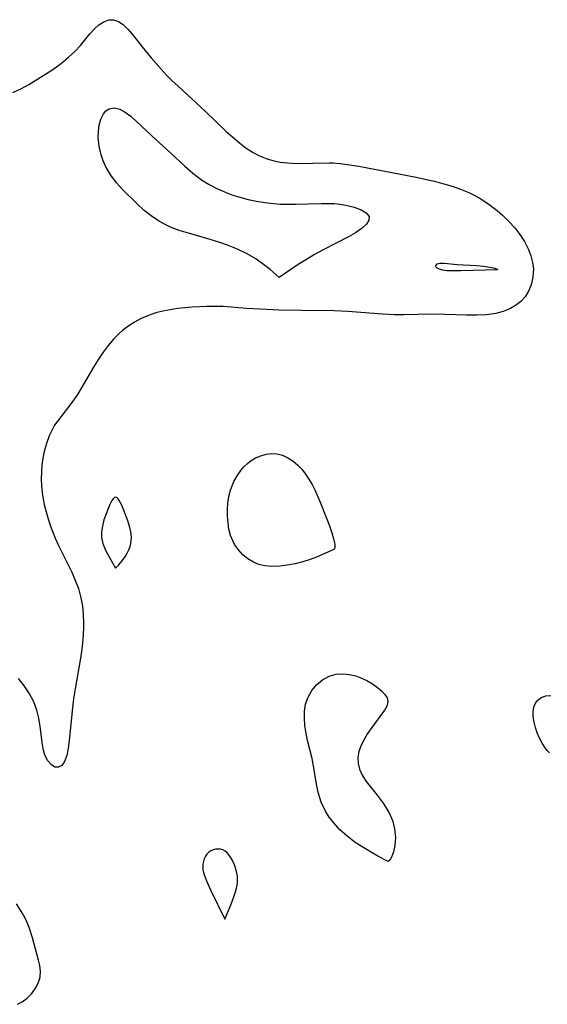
# Model space of a CAD drawing. Header units: metres. Extents: x 1073367 to 1082519, y 1569854 to 1574957.
# Tile 302 of 656: x 1075751 to 1075848, y 1572819 to 1572999. Entities that reach past the tile are written whole.
import ezdxf

# ---------------------------------------------------------------- set-up
doc = ezdxf.new("R2010")
doc.units = ezdxf.units.M
doc.layers.add('CGG_CurvaNivelLidar_v1', color=253, linetype='Continuous', lineweight=30)

msp = doc.modelspace()

# ---------------------------------------------------------------- linework, layer by layer
at = {"layer": 'CGG_CurvaNivelLidar_v1'}
for p, q in [((1075766.3218, 1572998.7542, 67.5), (1075767.2194, 1572999.0819, 67.5)), ((1075767.2194, 1572999.0819, 67.5), (1075768.1091, 1572999.1215, 67.5)), ((1075768.1091, 1572999.1215, 67.5), (1075769.0037, 1572998.8152, 67.5)), ((1075769.0037, 1572998.8152, 67.5), (1075769.875, 1572998.214, 67.5)), ((1075763.7651, 1572996.5078, 67.5), (1075764.5918, 1572997.4425, 67.5)), ((1075764.5918, 1572997.4425, 67.5), (1075765.4384, 1572998.1935, 67.5)), ((1075765.4384, 1572998.1935, 67.5), (1075766.3218, 1572998.7542, 67.5)), ((1075769.875, 1572998.214, 67.5), (1075770.7313, 1572997.3901, 67.5)), ((1075770.7313, 1572997.3901, 67.5), (1075771.5809, 1572996.403, 67.5)), ((1075762.0575, 1572994.4066, 67.5), (1075763.7651, 1572996.5078, 67.5)), ((1075771.5809, 1572996.403, 67.5), (1075773.3387, 1572994.1254, 67.5)), ((1075761.007, 1572993.2979, 67.5), (1075762.0575, 1572994.4066, 67.5)), ((1075773.3387, 1572994.1254, 67.5), (1075774.9849, 1572992.1208, 67.5)), ((1075758.9845, 1572991.5027, 67.5), (1075759.8457, 1572992.2244, 67.5)), ((1075759.8457, 1572992.2244, 67.5), (1075761.007, 1572993.2979, 67.5)), ((1075774.9849, 1572992.1208, 67.5), (1075776.8349, 1572990.0386, 67.5)), ((1075754.0377, 1572988.1257, 67.5), (1075756.7731, 1572989.8731, 67.5)), ((1075756.7731, 1572989.8731, 67.5), (1075758.0855, 1572990.8053, 67.5)), ((1075758.0855, 1572990.8053, 67.5), (1075758.9845, 1572991.5027, 67.5)), ((1075776.8349, 1572990.0386, 67.5), (1075777.8387, 1572988.9765, 67.5)), ((1075752.5897, 1572987.2632, 67.5), (1075754.0377, 1572988.1257, 67.5)), ((1075777.8387, 1572988.9765, 67.5), (1075778.8766, 1572987.9383, 67.5)), ((1075749.6372, 1572985.7612, 67.5), (1075751.1264, 1572986.4616, 67.5)), ((1075751.1264, 1572986.4616, 67.5), (1075752.5897, 1572987.2632, 67.5)), ((1075778.8766, 1572987.9383, 67.5), (1075779.8911, 1572986.9823, 67.5)), ((1075779.8911, 1572986.9823, 67.5), (1075784.9594, 1572982.3047, 67.5)), ((1075766.7281, 1572982.3795, 67), (1075767.3089, 1572982.7509, 67)), ((1075767.3089, 1572982.7509, 67), (1075768.2519, 1572982.9479, 67)), ((1075768.2519, 1572982.9479, 67), (1075769.2573, 1572982.7237, 67)), ((1075769.2573, 1572982.7237, 67), (1075770.2514, 1572982.1865, 67)), ((1075765.4768, 1572979.7648, 67), (1075765.7726, 1572980.901, 67)), ((1075765.7726, 1572980.901, 67), (1075766.241, 1572981.8386, 67)), ((1075766.241, 1572981.8386, 67), (1075766.7281, 1572982.3795, 67)), ((1075770.2514, 1572982.1865, 67), (1075771.3506, 1572981.3405, 67)), ((1075771.3506, 1572981.3405, 67), (1075775.1488, 1572977.8247, 67)), ((1075784.9594, 1572982.3047, 67.5), (1075788.7132, 1572978.6778, 67.5)), ((1075765.3401, 1572978.6519, 67), (1075765.4768, 1572979.7648, 67)), ((1075765.319, 1572977.4646, 67), (1075765.3401, 1572978.6519, 67)), ((1075765.4693, 1572975.9064, 67), (1075765.319, 1572977.4646, 67)), ((1075775.1488, 1572977.8247, 67), (1075777.9499, 1572975.2861, 67)), ((1075788.7132, 1572978.6778, 67.5), (1075789.9659, 1572977.5638, 67.5)), ((1075789.9659, 1572977.5638, 67.5), (1075791.2404, 1572976.5118, 67.5)), ((1075765.8287, 1572974.3275, 67), (1075765.4693, 1572975.9064, 67)), ((1075791.2404, 1572976.5118, 67.5), (1075792.4576, 1572975.5849, 67.5)), ((1075792.4576, 1572975.5849, 67.5), (1075793.7179, 1572974.7603, 67.5)), ((1075766.2167, 1572973.2266, 67), (1075765.8287, 1572974.3275, 67)), ((1075777.9499, 1572975.2861, 67), (1075781.1873, 1572972.2454, 67)), ((1075793.7179, 1572974.7603, 67.5), (1075794.8819, 1572974.1544, 67.5)), ((1075794.8819, 1572974.1544, 67.5), (1075796.0965, 1572973.6613, 67.5)), ((1075796.0965, 1572973.6613, 67.5), (1075797.3521, 1572973.2798, 67.5)), ((1075766.7093, 1572972.1496, 67), (1075766.2167, 1572973.2266, 67)), ((1075767.5961, 1572970.6398, 67), (1075766.7093, 1572972.1496, 67)), ((1075781.1873, 1572972.2454, 67), (1075782.663, 1572970.9491, 67)), ((1075797.3521, 1572973.2798, 67.5), (1075798.663, 1572973.009, 67.5)), ((1075798.663, 1572973.009, 67.5), (1075800.0408, 1572972.8502, 67.5)), ((1075800.0408, 1572972.8502, 67.5), (1075801.753, 1572972.7797, 67.5)), ((1075801.753, 1572972.7797, 67.5), (1075807.7122, 1572972.8749, 67.5)), ((1075807.7122, 1572972.8749, 67.5), (1075808.4106, 1572972.8504, 67.5)), ((1075808.4106, 1572972.8504, 67.5), (1075809.6533, 1572972.7453, 67.5)), ((1075809.6533, 1572972.7453, 67.5), (1075811.3571, 1572972.5225, 67.5)), ((1075811.3571, 1572972.5225, 67.5), (1075813.0892, 1572972.2391, 67.5)), ((1075813.0892, 1572972.2391, 67.5), (1075823.6252, 1572970.2175, 67.5)), ((1075768.6541, 1572969.2213, 67), (1075767.5961, 1572970.6398, 67)), ((1075782.663, 1572970.9491, 67), (1075784.2141, 1572969.7684, 67)), ((1075823.6252, 1572970.2175, 67.5), (1075825.2169, 1572969.8953, 67.5)), ((1075769.8146, 1572967.9391, 67), (1075768.6541, 1572969.2213, 67)), ((1075784.2141, 1572969.7684, 67), (1075785.6591, 1572968.8711, 67)), ((1075785.6591, 1572968.8711, 67), (1075787.1776, 1572968.0925, 67)), ((1075825.2169, 1572969.8953, 67.5), (1075826.9576, 1572969.4965, 67.5)), ((1075826.9576, 1572969.4965, 67.5), (1075828.6808, 1572969.045, 67.5)), ((1075828.6808, 1572969.045, 67.5), (1075830.2382, 1572968.5784, 67.5)), ((1075830.2382, 1572968.5784, 67.5), (1075831.7643, 1572968.0453, 67.5)), ((1075772.3761, 1572965.3988, 67), (1075769.8146, 1572967.9391, 67)), ((1075787.1776, 1572968.0925, 67), (1075788.7544, 1572967.4187, 67)), ((1075788.7544, 1572967.4187, 67), (1075790.0024, 1572966.9657, 67)), ((1075790.0024, 1572966.9657, 67), (1075791.2737, 1572966.5678, 67)), ((1075791.2737, 1572966.5678, 67), (1075792.7916, 1572966.1691, 67)), ((1075831.7643, 1572968.0453, 67.5), (1075833.2468, 1572967.4242, 67.5)), ((1075833.2468, 1572967.4242, 67.5), (1075834.3688, 1572966.864, 67.5)), ((1075834.3688, 1572966.864, 67.5), (1075835.4575, 1572966.245, 67.5)), ((1075773.7586, 1572964.1394, 67), (1075772.3761, 1572965.3988, 67)), ((1075792.7916, 1572966.1691, 67), (1075794.3298, 1572965.841, 67)), ((1075794.3298, 1572965.841, 67), (1075795.8827, 1572965.5826, 67)), ((1075795.8827, 1572965.5826, 67), (1075797.4452, 1572965.397, 67)), ((1075797.4452, 1572965.397, 67), (1075798.7152, 1572965.3052, 67)), ((1075798.7152, 1572965.3052, 67), (1075799.8887, 1572965.2707, 67)), ((1075799.8887, 1572965.2707, 67), (1075801.4872, 1572965.2833, 67)), ((1075801.4872, 1572965.2833, 67), (1075806.2004, 1572965.4412, 67)), ((1075806.2004, 1572965.4412, 67), (1075807.4171, 1572965.4393, 67)), ((1075807.4171, 1572965.4393, 67), (1075808.6007, 1572965.3866, 67)), ((1075808.6007, 1572965.3866, 67), (1075809.6849, 1572965.2761, 67)), ((1075809.6849, 1572965.2761, 67), (1075810.7195, 1572965.1096, 67)), ((1075810.7195, 1572965.1096, 67), (1075812.2222, 1572964.7459, 67)), ((1075812.2222, 1572964.7459, 67), (1075813.4998, 1572964.2744, 67)), ((1075835.4575, 1572966.245, 67.5), (1075836.992, 1572965.2478, 67.5)), ((1075836.992, 1572965.2478, 67.5), (1075838.4417, 1572964.1451, 67.5)), ((1075775.0238, 1572963.1376, 67), (1075773.7586, 1572964.1394, 67)), ((1075776.3625, 1572962.2342, 67), (1075775.0238, 1572963.1376, 67)), ((1075813.4998, 1572964.2744, 67), (1075814.4576, 1572963.7047, 67)), ((1075814.4576, 1572963.7047, 67), (1075814.9643, 1572963.0378, 67)), ((1075814.9643, 1572963.0378, 67), (1075814.9347, 1572962.3598, 67)), ((1075838.4417, 1572964.1451, 67.5), (1075839.4625, 1572963.2499, 67.5)), ((1075839.4625, 1572963.2499, 67.5), (1075840.6089, 1572962.1322, 67.5)), ((1075777.4332, 1572961.6229, 67), (1075776.3625, 1572962.2342, 67)), ((1075778.5444, 1572961.0882, 67), (1075777.4332, 1572961.6229, 67)), ((1075780.1622, 1572960.4723, 67), (1075778.5444, 1572961.0882, 67)), ((1075814.5051, 1572961.6342, 67), (1075813.7233, 1572960.876, 67)), ((1075814.9347, 1572962.3598, 67), (1075814.5051, 1572961.6342, 67)), ((1075840.6089, 1572962.1322, 67.5), (1075841.6777, 1572960.9609, 67.5)), ((1075841.6777, 1572960.9609, 67.5), (1075842.6465, 1572959.7368, 67.5)), ((1075781.8335, 1572959.9698, 67), (1075780.1622, 1572960.4723, 67)), ((1075785.852, 1572958.8453, 67), (1075781.8335, 1572959.9698, 67)), ((1075811.2105, 1572959.299, 67), (1075806.5637, 1572956.9141, 67)), ((1075812.4946, 1572960.0293, 67), (1075811.2105, 1572959.299, 67)), ((1075813.7233, 1572960.876, 67), (1075812.4946, 1572960.0293, 67)), ((1075842.6465, 1572959.7368, 67.5), (1075843.4851, 1572958.4572, 67.5)), ((1075787.4303, 1572958.353, 67), (1075785.852, 1572958.8453, 67)), ((1075789.0156, 1572957.7964, 67), (1075787.4303, 1572958.353, 67)), ((1075790.8701, 1572957.0349, 67), (1075789.0156, 1572957.7964, 67)), ((1075843.4851, 1572958.4572, 67.5), (1075844.2121, 1572957.011, 67.5)), ((1075792.6112, 1572956.1836, 67), (1075790.8701, 1572957.0349, 67)), ((1075794.1797, 1572955.265, 67), (1075792.6112, 1572956.1836, 67)), ((1075804.9738, 1572956.0512, 67), (1075803.4725, 1572955.1691, 67)), ((1075806.5637, 1572956.9141, 67), (1075804.9738, 1572956.0512, 67)), ((1075844.2121, 1572957.011, 67.5), (1075844.6552, 1572955.8225, 67.5)), ((1075844.6552, 1572955.8225, 67.5), (1075844.9596, 1572954.6241, 67.5)), ((1075795.6333, 1572954.2427, 67), (1075794.1797, 1572955.265, 67)), ((1075796.8162, 1572953.2921, 67), (1075795.6333, 1572954.2427, 67)), ((1075801.9737, 1572954.2013, 67), (1075798.5, 1572951.8337, 67)), ((1075803.4725, 1572955.1691, 67), (1075801.9737, 1572954.2013, 67)), ((1075827.2362, 1572953.9661, 67), (1075827.3114, 1572954.1642, 67)), ((1075827.2731, 1572953.7637, 67), (1075827.2362, 1572953.9661, 67)), ((1075827.4408, 1572953.576, 67), (1075827.2731, 1572953.7637, 67)), ((1075827.3114, 1572954.1642, 67), (1075827.4863, 1572954.327, 67)), ((1075827.4863, 1572954.327, 67), (1075827.7332, 1572954.4246, 67)), ((1075827.7332, 1572954.4246, 67), (1075828.0422, 1572954.4731, 67)), ((1075828.0422, 1572954.4731, 67), (1075828.7734, 1572954.4575, 67)), ((1075828.7734, 1572954.4575, 67), (1075831.1064, 1572954.2564, 67)), ((1075831.1064, 1572954.2564, 67), (1075834.7031, 1572954.023, 67)), ((1075834.7031, 1572954.023, 67), (1075835.9375, 1572953.9021, 67)), ((1075835.9375, 1572953.9021, 67), (1075837.1293, 1572953.737, 67)), ((1075837.1293, 1572953.737, 67), (1075838.0564, 1572953.5383, 67)), ((1075844.9596, 1572954.6241, 67.5), (1075845.1024, 1572953.4284, 67.5)), ((1075798.5, 1572951.8337, 67), (1075796.8162, 1572953.2921, 67)), ((1075827.7148, 1572953.417, 67), (1075827.4408, 1572953.576, 67)), ((1075828.0667, 1572953.2887, 67), (1075827.7148, 1572953.417, 67)), ((1075828.419, 1572953.2039, 67), (1075828.0667, 1572953.2887, 67)), ((1075829.3155, 1572953.089, 67), (1075828.419, 1572953.2039, 67)), ((1075830.279, 1572953.0498, 67), (1075829.3155, 1572953.089, 67)), ((1075831.7792, 1572953.0598, 67), (1075830.279, 1572953.0498, 67)), ((1075838.5, 1572953.2632, 67), (1075831.7792, 1572953.0598, 67)), ((1075838.0564, 1572953.5383, 67), (1075838.4816, 1572953.3597, 67)), ((1075838.4816, 1572953.3597, 67), (1075838.525, 1572953.303, 67)), ((1075838.525, 1572953.303, 67), (1075838.5, 1572953.2632, 67)), ((1075845.0254, 1572951.9352, 67.5), (1075844.696, 1572950.5013, 67.5)), ((1075845.1024, 1572953.4284, 67.5), (1075845.0254, 1572951.9352, 67.5)), ((1075844.696, 1572950.5013, 67.5), (1075844.2366, 1572949.3512, 67.5)), ((1075843.5962, 1572948.3102, 67.5), (1075842.7969, 1572947.4479, 67.5)), ((1075844.2366, 1572949.3512, 67.5), (1075843.5962, 1572948.3102, 67.5)), ((1075785.1309, 1572946.5473, 67.5), (1075782.5106, 1572946.4258, 67.5)), ((1075786.679, 1572946.5532, 67.5), (1075785.1309, 1572946.5473, 67.5)), ((1075788.222, 1572946.5003, 67.5), (1075786.679, 1572946.5532, 67.5)), ((1075792.5297, 1572946.1688, 67.5), (1075788.222, 1572946.5003, 67.5)), ((1075841.8415, 1572946.7135, 67.5), (1075840.7627, 1572946.1019, 67.5)), ((1075842.7969, 1572947.4479, 67.5), (1075841.8415, 1572946.7135, 67.5)), ((1075774.4983, 1572944.8894, 67.5), (1075773.1955, 1572944.3154, 67.5)), ((1075775.8464, 1572945.355, 67.5), (1075774.4983, 1572944.8894, 67.5)), ((1075777.1489, 1572945.6891, 67.5), (1075775.8464, 1572945.355, 67.5)), ((1075778.4803, 1572945.9469, 67.5), (1075777.1489, 1572945.6891, 67.5)), ((1075779.8359, 1572946.1523, 67.5), (1075778.4803, 1572945.9469, 67.5)), ((1075781.2073, 1572946.313, 67.5), (1075779.8359, 1572946.1523, 67.5)), ((1075782.5106, 1572946.4258, 67.5), (1075781.2073, 1572946.313, 67.5)), ((1075798.4829, 1572945.8388, 67.5), (1075792.5297, 1572946.1688, 67.5)), ((1075802.5575, 1572945.7732, 67.5), (1075798.4829, 1572945.8388, 67.5)), ((1075808.5835, 1572945.7371, 67.5), (1075802.5575, 1572945.7732, 67.5)), ((1075811.1097, 1572945.607, 67.5), (1075808.5835, 1572945.7371, 67.5)), ((1075817.4091, 1572945.1031, 67.5), (1075811.1097, 1572945.607, 67.5)), ((1075819.6238, 1572945.0117, 67.5), (1075817.4091, 1572945.1031, 67.5)), ((1075821.3288, 1572945.0077, 67.5), (1075819.6238, 1572945.0117, 67.5)), ((1075826.4537, 1572945.109, 67.5), (1075821.3288, 1572945.0077, 67.5)), ((1075828.8441, 1572945.0888, 67.5), (1075826.4537, 1572945.109, 67.5)), ((1075832.85, 1572944.9568, 67.5), (1075828.8441, 1572945.0888, 67.5)), ((1075834.7086, 1572944.9296, 67.5), (1075832.85, 1572944.9568, 67.5)), ((1075836.5123, 1572945.0014, 67.5), (1075834.7086, 1572944.9296, 67.5)), ((1075838.2369, 1572945.2401, 67.5), (1075836.5123, 1572945.0014, 67.5)), ((1075839.5866, 1572945.6142, 67.5), (1075838.2369, 1572945.2401, 67.5)), ((1075840.7627, 1572946.1019, 67.5), (1075839.5866, 1572945.6142, 67.5)), ((1075770.7494, 1572942.8683, 67.5), (1075769.7792, 1572942.1263, 67.5)), ((1075771.9432, 1572943.6408, 67.5), (1075770.7494, 1572942.8683, 67.5)), ((1075773.1955, 1572944.3154, 67.5), (1075771.9432, 1572943.6408, 67.5)), ((1075769.1706, 1572941.5972, 67.5), (1075768.1046, 1572940.5292, 67.5)), ((1075769.7792, 1572942.1263, 67.5), (1075769.1706, 1572941.5972, 67.5)), ((1075767.1173, 1572939.3737, 67.5), (1075766.197, 1572938.1512, 67.5)), ((1075768.1046, 1572940.5292, 67.5), (1075767.1173, 1572939.3737, 67.5)), ((1075766.197, 1572938.1512, 67.5), (1075765.336, 1572936.8776, 67.5)), ((1075765.336, 1572936.8776, 67.5), (1075764.4206, 1572935.3876, 67.5)), ((1075764.4206, 1572935.3876, 67.5), (1075762.1376, 1572931.416, 67.5)), ((1075761.387, 1572930.234, 67.5), (1075760.4386, 1572928.913, 67.5)), ((1075762.1376, 1572931.416, 67.5), (1075761.387, 1572930.234, 67.5)), ((1075760.4386, 1572928.913, 67.5), (1075757.8681, 1572925.5814, 67.5)), ((1075757.8681, 1572925.5814, 67.5), (1075757.3123, 1572924.7569, 67.5)), ((1075756.775, 1572923.8212, 67.5), (1075756.3122, 1572922.8422, 67.5)), ((1075757.3123, 1572924.7569, 67.5), (1075756.775, 1572923.8212, 67.5)), ((1075755.7937, 1572921.4151, 67.5), (1075755.3976, 1572919.9304, 67.5)), ((1075756.3122, 1572922.8422, 67.5), (1075755.7937, 1572921.4151, 67.5)), ((1075755.3976, 1572919.9304, 67.5), (1075755.1573, 1572918.727, 67.5)), ((1075795.1154, 1572919.1614, 67.5), (1075796.0977, 1572919.4249, 67.5)), ((1075796.0977, 1572919.4249, 67.5), (1075797.0952, 1572919.5479, 67.5)), ((1075797.0952, 1572919.5479, 67.5), (1075798.0877, 1572919.5027, 67.5)), ((1075798.0877, 1572919.5027, 67.5), (1075799.1127, 1572919.2445, 67.5)), ((1075755.1573, 1572918.727, 67.5), (1075754.985, 1572917.5027, 67.5)), ((1075792.023, 1572917.1292, 67.5), (1075792.6564, 1572917.7601, 67.5)), ((1075792.6564, 1572917.7601, 67.5), (1075793.3443, 1572918.3004, 67.5)), ((1075793.3443, 1572918.3004, 67.5), (1075794.1693, 1572918.7733, 67.5)), ((1075794.1693, 1572918.7733, 67.5), (1075795.1154, 1572919.1614, 67.5)), ((1075799.1127, 1572919.2445, 67.5), (1075800.1007, 1572918.7985, 67.5)), ((1075800.1007, 1572918.7985, 67.5), (1075801.0401, 1572918.1965, 67.5)), ((1075801.0401, 1572918.1965, 67.5), (1075801.9152, 1572917.4571, 67.5)), ((1075754.8855, 1572916.2122, 67.5), (1075754.8659, 1572914.9092, 67.5)), ((1075754.985, 1572917.5027, 67.5), (1075754.8855, 1572916.2122, 67.5)), ((1075790.7713, 1572915.4768, 67.5), (1075791.4376, 1572916.4282, 67.5)), ((1075791.4376, 1572916.4282, 67.5), (1075792.023, 1572917.1292, 67.5)), ((1075801.9152, 1572917.4571, 67.5), (1075802.6465, 1572916.6717, 67.5)), ((1075802.6465, 1572916.6717, 67.5), (1075803.3184, 1572915.8021, 67.5)), ((1075803.3184, 1572915.8021, 67.5), (1075803.9393, 1572914.8672, 67.5)), ((1075754.8659, 1572914.9092, 67.5), (1075754.925, 1572913.5996, 67.5)), ((1075789.7206, 1572913.3699, 67.5), (1075790.1909, 1572914.4552, 67.5)), ((1075790.1909, 1572914.4552, 67.5), (1075790.7713, 1572915.4768, 67.5)), ((1075803.9393, 1572914.8672, 67.5), (1075804.5155, 1572913.8784, 67.5)), ((1075754.925, 1572913.5996, 67.5), (1075755.114, 1572911.9206, 67.5)), ((1075789.2723, 1572911.6976, 67.5), (1075789.5524, 1572912.8611, 67.5)), ((1075789.5524, 1572912.8611, 67.5), (1075789.7206, 1572913.3699, 67.5)), ((1075804.5155, 1572913.8784, 67.5), (1075805.0106, 1572912.9017, 67.5)), ((1075805.0106, 1572912.9017, 67.5), (1075806.0154, 1572910.6351, 67.5)), ((1075755.114, 1572911.9206, 67.5), (1075755.4146, 1572910.247, 67.5)), ((1075767.8221, 1572910.9476, 68), (1075767.3793, 1572910.0817, 68)), ((1075768.0454, 1572911.2776, 68), (1075767.8221, 1572910.9476, 68)), ((1075768.2692, 1572911.5037, 68), (1075768.0454, 1572911.2776, 68)), ((1075768.4932, 1572911.5886, 68), (1075768.2692, 1572911.5037, 68)), ((1075768.7173, 1572911.5022, 68), (1075768.4932, 1572911.5886, 68)), ((1075768.9413, 1572911.2746, 68), (1075768.7173, 1572911.5022, 68)), ((1075769.1648, 1572910.9432, 68), (1075768.9413, 1572911.2746, 68)), ((1075769.6097, 1572910.0753, 68), (1075769.1648, 1572910.9432, 68)), ((1075789.0196, 1572909.2852, 67.5), (1075789.1003, 1572910.5002, 67.5)), ((1075789.1003, 1572910.5002, 67.5), (1075789.2723, 1572911.6976, 67.5)), ((1075806.0154, 1572910.6351, 67.5), (1075807.1876, 1572907.7201, 67.5)), ((1075755.4146, 1572910.247, 67.5), (1075755.7294, 1572908.9041, 67.5)), ((1075755.7294, 1572908.9041, 67.5), (1075756.1028, 1572907.5731, 67.5)), ((1075767.3793, 1572910.0817, 68), (1075766.7411, 1572908.5127, 68)), ((1075770.2615, 1572908.5052, 68), (1075769.6097, 1572910.0753, 68)), ((1075789.0218, 1572908.0672, 67.5), (1075789.0196, 1572909.2852, 67.5)), ((1075756.1028, 1572907.5731, 67.5), (1075756.5321, 1572906.2582, 67.5)), ((1075766.3611, 1572907.3892, 68), (1075766.0662, 1572906.2389, 68)), ((1075766.7411, 1572908.5127, 68), (1075766.3611, 1572907.3892, 68)), ((1075770.6682, 1572907.3825, 68), (1075770.2615, 1572908.5052, 68)), ((1075771.021, 1572906.2348, 68), (1075770.6682, 1572907.3825, 68)), ((1075789.1071, 1572906.8606, 67.5), (1075789.0218, 1572908.0672, 67.5)), ((1075789.2842, 1572905.6811, 67.5), (1075789.1071, 1572906.8606, 67.5)), ((1075807.1876, 1572907.7201, 67.5), (1075807.7052, 1572906.3173, 67.5)), ((1075756.5321, 1572906.2582, 67.5), (1075756.9519, 1572905.1289, 67.5)), ((1075756.9519, 1572905.1289, 67.5), (1075757.4163, 1572904.0186, 67.5)), ((1075765.9273, 1572905.2078, 68), (1075765.9068, 1572904.6935, 68)), ((1075766.0662, 1572906.2389, 68), (1075765.9273, 1572905.2078, 68)), ((1075771.2551, 1572905.1869, 68), (1075771.021, 1572906.2348, 68)), ((1075771.3771, 1572904.1406, 68), (1075771.2551, 1572905.1869, 68)), ((1075789.5715, 1572904.5469, 67.5), (1075789.2842, 1572905.6811, 67.5)), ((1075807.7052, 1572906.3173, 67.5), (1075808.1409, 1572905.0246, 67.5)), ((1075808.1409, 1572905.0246, 67.5), (1075808.4685, 1572903.896, 67.5)), ((1075757.4163, 1572904.0186, 67.5), (1075757.9617, 1572902.8561, 67.5)), ((1075765.9068, 1572904.6935, 68), (1075765.9238, 1572904.1833, 68)), ((1075765.9238, 1572904.1833, 68), (1075766.0039, 1572903.6427, 68)), ((1075766.0039, 1572903.6427, 68), (1075766.1646, 1572903.0611, 68)), ((1075771.2932, 1572903.0774, 68), (1075771.3745, 1572903.6159, 68)), ((1075771.3745, 1572903.6159, 68), (1075771.3771, 1572904.1406, 68)), ((1075789.7789, 1572903.9698, 67.5), (1075789.5715, 1572904.5469, 67.5)), ((1075790.3214, 1572902.8861, 67.5), (1075789.7789, 1572903.9698, 67.5)), ((1075808.4685, 1572903.896, 67.5), (1075808.672, 1572902.9229, 67.5)), ((1075757.9617, 1572902.8561, 67.5), (1075759.8122, 1572899.1826, 67.5)), ((1075766.1646, 1572903.0611, 68), (1075766.3921, 1572902.4507, 68)), ((1075766.3921, 1572902.4507, 68), (1075766.6675, 1572901.8288, 68)), ((1075766.6675, 1572901.8288, 68), (1075767.343, 1572900.5208, 68)), ((1075770.3102, 1572900.7631, 68), (1075770.6328, 1572901.3274, 68)), ((1075770.6328, 1572901.3274, 68), (1075770.9116, 1572901.9138, 68)), ((1075770.9116, 1572901.9138, 68), (1075771.1354, 1572902.5035, 68)), ((1075771.1354, 1572902.5035, 68), (1075771.2932, 1572903.0774, 68)), ((1075791.0107, 1572901.8943, 67.5), (1075790.3214, 1572902.8861, 67.5)), ((1075791.8202, 1572901.0035, 67.5), (1075791.0107, 1572901.8943, 67.5)), ((1075808.5, 1572901.9979, 67.5), (1075805.3223, 1572900.5708, 67.5)), ((1075808.6446, 1572902.0713, 67.5), (1075808.5, 1572901.9979, 67.5)), ((1075808.7069, 1572902.3978, 67.5), (1075808.6446, 1572902.0713, 67.5)), ((1075808.672, 1572902.9229, 67.5), (1075808.7069, 1572902.3978, 67.5)), ((1075767.343, 1572900.5208, 68), (1075768.5, 1572898.5598, 68)), ((1075769.102, 1572899.1792, 68), (1075769.9004, 1572900.1581, 68)), ((1075769.9004, 1572900.1581, 68), (1075770.3102, 1572900.7631, 68)), ((1075792.7352, 1572900.2335, 67.5), (1075791.8202, 1572901.0035, 67.5)), ((1075793.7515, 1572899.6178, 67.5), (1075792.7352, 1572900.2335, 67.5)), ((1075794.7643, 1572899.2196, 67.5), (1075793.7515, 1572899.6178, 67.5)), ((1075802.806, 1572899.7002, 67.5), (1075801.401, 1572899.3452, 67.5)), ((1075804.1442, 1572900.1238, 67.5), (1075802.806, 1572899.7002, 67.5)), ((1075805.3223, 1572900.5708, 67.5), (1075804.1442, 1572900.1238, 67.5)), ((1075759.8122, 1572899.1826, 67.5), (1075760.4516, 1572897.829, 67.5)), ((1075760.4516, 1572897.829, 67.5), (1075761.0426, 1572896.4598, 67.5)), ((1075768.5, 1572898.5598, 68), (1075769.102, 1572899.1792, 68)), ((1075795.8551, 1572898.9613, 67.5), (1075794.7643, 1572899.2196, 67.5)), ((1075797.1352, 1572898.8579, 67.5), (1075795.8551, 1572898.9613, 67.5)), ((1075798.5823, 1572898.9083, 67.5), (1075797.1352, 1572898.8579, 67.5)), ((1075799.9767, 1572899.076, 67.5), (1075798.5823, 1572898.9083, 67.5)), ((1075801.401, 1572899.3452, 67.5), (1075799.9767, 1572899.076, 67.5)), ((1075761.0426, 1572896.4598, 67.5), (1075761.6578, 1572894.7906, 67.5)), ((1075761.6578, 1572894.7906, 67.5), (1075762.1322, 1572893.0862, 67.5)), ((1075762.1322, 1572893.0862, 67.5), (1075762.4002, 1572891.5937, 67.5)), ((1075762.4002, 1572891.5937, 67.5), (1075762.5521, 1572890.0764, 67.5)), ((1075762.5521, 1572890.0764, 67.5), (1075762.6049, 1572888.5403, 67.5)), ((1075762.5989, 1572887.7867, 67.5), (1075762.5373, 1572886.2951, 67.5)), ((1075762.6049, 1572888.5403, 67.5), (1075762.5989, 1572887.7867, 67.5)), ((1075762.5373, 1572886.2951, 67.5), (1075762.4168, 1572884.7958, 67.5)), ((1075762.2421, 1572883.2924, 67.5), (1075762.0024, 1572881.6885, 67.5)), ((1075762.4168, 1572884.7958, 67.5), (1075762.2421, 1572883.2924, 67.5)), ((1075762.0024, 1572881.6885, 67.5), (1075761.0747, 1572876.4054, 67.5)), ((1075751.8, 1572876.8885, 67.5), (1075750.6949, 1572878.3288, 67.5)), ((1075805.3362, 1572877.1398, 67.5), (1075806.4231, 1572878.0517, 67.5)), ((1075806.4231, 1572878.0517, 67.5), (1075807.6471, 1572878.7264, 67.5)), ((1075807.6471, 1572878.7264, 67.5), (1075808.97, 1572879.1175, 67.5)), ((1075808.97, 1572879.1175, 67.5), (1075810.1548, 1572879.1947, 67.5)), ((1075810.1548, 1572879.1947, 67.5), (1075811.3603, 1572879.067, 67.5)), ((1075811.3603, 1572879.067, 67.5), (1075812.5582, 1572878.7743, 67.5)), ((1075812.5582, 1572878.7743, 67.5), (1075813.4784, 1572878.446, 67.5)), ((1075813.4784, 1572878.446, 67.5), (1075814.5711, 1572877.931, 67.5)), ((1075814.5711, 1572877.931, 67.5), (1075815.585, 1572877.3322, 67.5)), ((1075752.7076, 1572875.488, 67.5), (1075751.8, 1572876.8885, 67.5)), ((1075761.0747, 1572876.4054, 67.5), (1075760.7794, 1572874.5746, 67.5)), ((1075803.7985, 1572874.8973, 67.5), (1075804.4744, 1572876.0917, 67.5)), ((1075804.4744, 1572876.0917, 67.5), (1075805.3362, 1572877.1398, 67.5)), ((1075815.585, 1572877.3322, 67.5), (1075816.4997, 1572876.6851, 67.5)), ((1075816.4997, 1572876.6851, 67.5), (1075817.2892, 1572876.0212, 67.5)), ((1075753.4684, 1572874.0358, 67.5), (1075752.7076, 1572875.488, 67.5)), ((1075760.7794, 1572874.5746, 67.5), (1075760.5575, 1572872.9471, 67.5)), ((1075803.3415, 1572873.5858, 67.5), (1075803.7985, 1572874.8973, 67.5)), ((1075817.2892, 1572876.0212, 67.5), (1075817.8765, 1572875.4081, 67.5)), ((1075817.8765, 1572875.4081, 67.5), (1075818.2739, 1572874.787, 67.5)), ((1075818.2739, 1572874.787, 67.5), (1075818.4384, 1572874.152, 67.5)), ((1075845.477, 1572873.7737, 67.5), (1075845.932, 1572874.3611, 67.5)), ((1075845.932, 1572874.3611, 67.5), (1075846.5215, 1572874.8056, 67.5)), ((1075846.5215, 1572874.8056, 67.5), (1075847.3749, 1572875.116, 67.5)), ((1075847.3749, 1572875.116, 67.5), (1075848.3393, 1572875.2043, 67.5)), ((1075754.0496, 1572872.5385, 67.5), (1075753.4684, 1572874.0358, 67.5)), ((1075754.4255, 1572871.0331, 67.5), (1075754.0496, 1572872.5385, 67.5)), ((1075760.5575, 1572872.9471, 67.5), (1075759.9929, 1572866.9277, 67.5)), ((1075803.1431, 1572872.3442, 67.5), (1075803.3415, 1572873.5858, 67.5)), ((1075817.8591, 1572872.5753, 67.5), (1075817.643, 1572872.2502, 67.5)), ((1075818.2922, 1572873.3865, 67.5), (1075817.8591, 1572872.5753, 67.5)), ((1075818.4384, 1572874.152, 67.5), (1075818.2922, 1572873.3865, 67.5)), ((1075845.0459, 1572872.2175, 67.5), (1075845.1771, 1572873.0723, 67.5)), ((1075845.1771, 1572873.0723, 67.5), (1075845.477, 1572873.7737, 67.5)), ((1075754.6643, 1572869.5203, 67.5), (1075754.4255, 1572871.0331, 67.5)), ((1075803.1109, 1572871.0471, 67.5), (1075803.1431, 1572872.3442, 67.5)), ((1075803.2099, 1572869.7116, 67.5), (1075803.1109, 1572871.0471, 67.5)), ((1075817.643, 1572872.2502, 67.5), (1075815.4586, 1572869.3156, 67.5)), ((1075845.0794, 1572871.2882, 67.5), (1075845.0459, 1572872.2175, 67.5)), ((1075845.2395, 1572870.3115, 67.5), (1075845.0794, 1572871.2882, 67.5)), ((1075755.0563, 1572866.156, 67.5), (1075754.6643, 1572869.5203, 67.5)), ((1075803.3697, 1572868.6025, 67.5), (1075803.2099, 1572869.7116, 67.5)), ((1075815.4586, 1572869.3156, 67.5), (1075814.697, 1572868.2225, 67.5)), ((1075845.4944, 1572869.325, 67.5), (1075845.2395, 1572870.3115, 67.5)), ((1075845.8301, 1572868.3366, 67.5), (1075845.4944, 1572869.325, 67.5)), ((1075803.7082, 1572866.9761, 67.5), (1075803.3697, 1572868.6025, 67.5)), ((1075814.045, 1572867.1558, 67.5), (1075813.4967, 1572866.0616, 67.5)), ((1075814.697, 1572868.2225, 67.5), (1075814.045, 1572867.1558, 67.5)), ((1075846.2388, 1572867.3677, 67.5), (1075845.8301, 1572868.3366, 67.5)), ((1075846.7197, 1572866.4413, 67.5), (1075846.2388, 1572867.3677, 67.5)), ((1075755.2392, 1572865.1485, 67.5), (1075755.0563, 1572866.156, 67.5)), ((1075759.8034, 1572865.5161, 67.5), (1075759.5189, 1572864.1878, 67.5)), ((1075759.9929, 1572866.9277, 67.5), (1075759.8034, 1572865.5161, 67.5)), ((1075804.5173, 1572863.6688, 67.5), (1075803.7082, 1572866.9761, 67.5)), ((1075813.4967, 1572866.0616, 67.5), (1075813.0982, 1572864.9507, 67.5)), ((1075847.279, 1572865.5839, 67.5), (1075846.7197, 1572866.4413, 67.5)), ((1075847.6577, 1572865.1152, 67.5), (1075847.279, 1572865.5839, 67.5)), ((1075755.5068, 1572864.2419, 67.5), (1075755.2392, 1572865.1485, 67.5)), ((1075756.0453, 1572863.215, 67.5), (1075755.5068, 1572864.2419, 67.5)), ((1075759.5189, 1572864.1878, 67.5), (1075759.1091, 1572863.1105, 67.5)), ((1075804.7409, 1572862.6133, 67.5), (1075804.5173, 1572863.6688, 67.5)), ((1075813.0982, 1572864.9507, 67.5), (1075812.9045, 1572863.8328, 67.5)), ((1075812.9045, 1572863.8328, 67.5), (1075812.9584, 1572862.7394, 67.5)), ((1075848.0733, 1572864.6906, 67.5), (1075847.6577, 1572865.1152, 67.5)), ((1075756.7202, 1572862.4658, 67.5), (1075756.0453, 1572863.215, 67.5)), ((1075757.3656, 1572862.0812, 67.5), (1075756.7202, 1572862.4658, 67.5)), ((1075758.0026, 1572862.0326, 67.5), (1075757.3656, 1572862.0812, 67.5)), ((1075758.6015, 1572862.3925, 67.5), (1075758.0026, 1572862.0326, 67.5)), ((1075759.1091, 1572863.1105, 67.5), (1075758.6015, 1572862.3925, 67.5)), ((1075805.4013, 1572858.6644, 67.5), (1075804.7409, 1572862.6133, 67.5)), ((1075812.9584, 1572862.7394, 67.5), (1075813.2317, 1572861.6615, 67.5)), ((1075813.2317, 1572861.6615, 67.5), (1075813.691, 1572860.6131, 67.5)), ((1075813.691, 1572860.6131, 67.5), (1075814.4403, 1572859.4322, 67.5)), ((1075805.675, 1572857.2331, 67.5), (1075805.4013, 1572858.6644, 67.5)), ((1075814.4403, 1572859.4322, 67.5), (1075816.4723, 1572856.9132, 67.5)), ((1075806.1817, 1572855.6338, 67.5), (1075805.675, 1572857.2331, 67.5)), ((1075816.4723, 1572856.9132, 67.5), (1075817.5587, 1572855.4547, 67.5)), ((1075806.9655, 1572853.9947, 67.5), (1075806.1817, 1572855.6338, 67.5)), ((1075817.5587, 1572855.4547, 67.5), (1075818.2001, 1572854.4537, 67.5)), ((1075818.2001, 1572854.4537, 67.5), (1075818.7624, 1572853.4106, 67.5)), ((1075807.6653, 1572852.8884, 67.5), (1075806.9655, 1572853.9947, 67.5)), ((1075808.4847, 1572851.8191, 67.5), (1075807.6653, 1572852.8884, 67.5)), ((1075818.7624, 1572853.4106, 67.5), (1075819.3099, 1572852.0812, 67.5)), ((1075809.6275, 1572850.5818, 67.5), (1075808.4847, 1572851.8191, 67.5)), ((1075819.3099, 1572852.0812, 67.5), (1075819.6625, 1572850.737, 67.5)), ((1075810.8821, 1572849.4497, 67.5), (1075809.6275, 1572850.5818, 67.5)), ((1075812.4476, 1572848.2642, 67.5), (1075810.8821, 1572849.4497, 67.5)), ((1075819.6625, 1572850.737, 67.5), (1075819.8119, 1572849.146, 67.5)), ((1075819.8119, 1572849.146, 67.5), (1075819.7084, 1572847.6821, 67.5)), ((1075814.0071, 1572847.2427, 67.5), (1075812.4476, 1572848.2642, 67.5)), ((1075816.5838, 1572845.753, 67.5), (1075814.0071, 1572847.2427, 67.5)), ((1075819.7084, 1572847.6821, 67.5), (1075819.4493, 1572846.5048, 67.5)), ((1075784.9687, 1572845.717, 68), (1075784.7501, 1572845.2584, 68)), ((1075785.2429, 1572846.1274, 68), (1075784.9687, 1572845.717, 68)), ((1075785.5769, 1572846.4705, 68), (1075785.2429, 1572846.1274, 68)), ((1075785.9563, 1572846.7202, 68), (1075785.5769, 1572846.4705, 68)), ((1075786.3782, 1572846.8965, 68), (1075785.9563, 1572846.7202, 68)), ((1075786.8247, 1572847.0044, 68), (1075786.3782, 1572846.8965, 68)), ((1075787.2802, 1572847.0432, 68), (1075786.8247, 1572847.0044, 68)), ((1075787.7297, 1572847.0066, 68), (1075787.2802, 1572847.0432, 68)), ((1075788.1582, 1572846.882, 68), (1075787.7297, 1572847.0066, 68)), ((1075788.5592, 1572846.6543, 68), (1075788.1582, 1572846.882, 68)), ((1075788.9273, 1572846.3425, 68), (1075788.5592, 1572846.6543, 68)), ((1075789.2658, 1572845.9666, 68), (1075788.9273, 1572846.3425, 68)), ((1075789.5758, 1572845.5417, 68), (1075789.2658, 1572845.9666, 68)), ((1075789.8563, 1572845.0785, 68), (1075789.5758, 1572845.5417, 68)), ((1075818.5, 1572844.7561, 67.5), (1075816.5838, 1572845.753, 67.5)), ((1075819.1139, 1572845.5829, 67.5), (1075818.779, 1572844.9794, 67.5)), ((1075819.4493, 1572846.5048, 67.5), (1075819.1139, 1572845.5829, 67.5)), ((1075784.4869, 1572844.2523, 68), (1075784.4591, 1572843.7253, 68)), ((1075784.4591, 1572843.7253, 68), (1075784.5083, 1572843.2248, 68)), ((1075784.5876, 1572844.7664, 68), (1075784.4869, 1572844.2523, 68)), ((1075784.7501, 1572845.2584, 68), (1075784.5876, 1572844.7664, 68)), ((1075790.2906, 1572844.1479, 68), (1075789.8563, 1572845.0785, 68)), ((1075790.6153, 1572843.1399, 68), (1075790.2906, 1572844.1479, 68)), ((1075818.779, 1572844.9794, 67.5), (1075818.5, 1572844.7561, 67.5)), ((1075784.5083, 1572843.2248, 68), (1075784.618, 1572842.7213, 68)), ((1075784.618, 1572842.7213, 68), (1075784.7729, 1572842.2159, 68)), ((1075784.7729, 1572842.2159, 68), (1075785.1717, 1572841.2016, 68)), ((1075790.817, 1572842.0838, 68), (1075790.6153, 1572843.1399, 68)), ((1075790.8636, 1572841.5509, 68), (1075790.817, 1572842.0838, 68)), ((1075785.1717, 1572841.2016, 68), (1075785.9155, 1572839.5798, 68)), ((1075790.69, 1572839.8411, 68), (1075790.8068, 1572840.4372, 68)), ((1075790.8068, 1572840.4372, 68), (1075790.8649, 1572841.0183, 68)), ((1075790.8649, 1572841.0183, 68), (1075790.8636, 1572841.5509, 68)), ((1075785.9155, 1572839.5798, 68), (1075788.5, 1572834.1921, 68)), ((1075789.676, 1572836.933, 68), (1075790.2568, 1572838.4388, 68)), ((1075790.2568, 1572838.4388, 68), (1075790.5014, 1572839.1679, 68)), ((1075790.5014, 1572839.1679, 68), (1075790.69, 1572839.8411, 68)), ((1075751.3575, 1572835.3206, 68), (1075750.3231, 1572836.9663, 68)), ((1075788.5, 1572834.1921, 68), (1075789.676, 1572836.933, 68)), ((1075751.8246, 1572834.478, 68), (1075751.3575, 1572835.3206, 68)), ((1075752.25, 1572833.6032, 68), (1075751.8246, 1572834.478, 68)), ((1075752.6266, 1572832.6766, 68), (1075752.25, 1572833.6032, 68)), ((1075753.2534, 1572830.7572, 68), (1075752.6266, 1572832.6766, 68)), ((1075754.3678, 1572826.6798, 68), (1075753.2534, 1572830.7572, 68)), ((1075754.5902, 1572825.6647, 68), (1075754.3678, 1572826.6798, 68)), ((1075754.734, 1572824.665, 68), (1075754.5902, 1572825.6647, 68)), ((1075754.6838, 1572823.6215, 68), (1075754.734, 1572824.665, 68)), ((1075753.8285, 1572821.5358, 68), (1075754.3703, 1572822.5711, 68)), ((1075754.3703, 1572822.5711, 68), (1075754.6838, 1572823.6215, 68)), ((1075752.2615, 1572819.7169, 68), (1075753.1087, 1572820.5677, 68)), ((1075753.1087, 1572820.5677, 68), (1075753.8285, 1572821.5358, 68)), ((1075750.5115, 1572818.5723, 68), (1075751.3403, 1572819.0278, 68)), ((1075751.3403, 1572819.0278, 68), (1075752.2615, 1572819.7169, 68))]:
    msp.add_line(p, q, dxfattribs=at)

doc.saveas('drawing.dxf')
